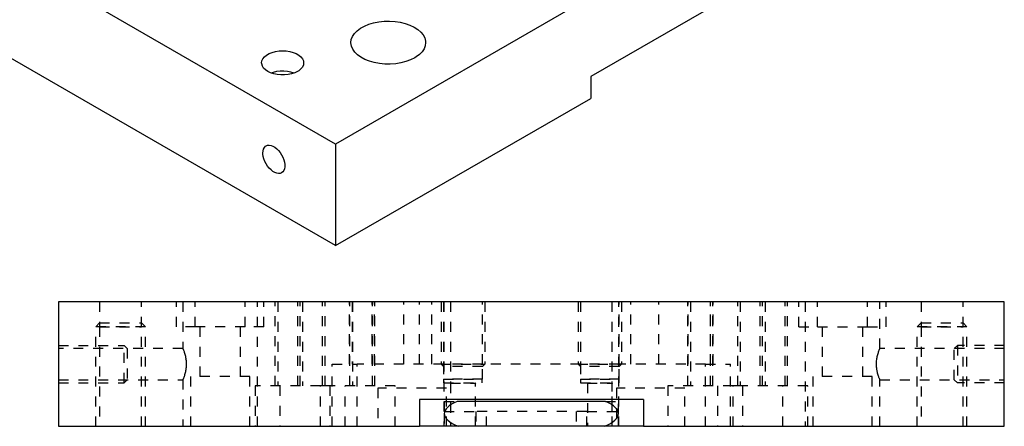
# Model space of a CAD drawing. Header units: inches. Extents: x 3 to 351, y 4 to 271.
# Tile 447 of 530: x 223.33 to 233.21, y 175.13 to 179.22. Entities that reach past the tile are written whole.
import ezdxf

# ---------------------------------------------------------------- set-up
doc = ezdxf.new("R2010")
doc.units = ezdxf.units.IN
doc.header["$LTSCALE"] = 0.5
doc.header["$MEASUREMENT"] = 0
doc.linetypes.add('HIDDEN', pattern=[0.225, 0.15, -0.075])
doc.layers.add('STR_1', color=7, linetype='Continuous')

msp = doc.modelspace()

# ---------------------------------------------------------------- linework, layer by layer
at = {"layer": 'STR_1', "color": 190, "linetype": 'Continuous'}
for p, q in [((226.4974, 177.9656), (216.9868, 183.4565)), ((226.4974, 176.945), (216.9868, 182.4359)), ((233.2149, 181.8439), (226.4974, 177.9656)), ((230.6517, 179.5622), (229.0607, 178.6437)), ((226.881, 179.1855), (226.9328, 179.1957)), ((226.9328, 179.1957), (226.9866, 179.2014)), ((226.9866, 179.2014), (227.0413, 179.2026)), ((227.0413, 179.2026), (227.0957, 179.1992)), ((227.0957, 179.1992), (227.1487, 179.1912)), ((227.1487, 179.1912), (227.1991, 179.1788)), ((226.6882, 179.0781), (226.715, 179.1057)), ((226.715, 179.1057), (226.7484, 179.1307)), ((226.7484, 179.1307), (226.7878, 179.1526)), ((226.7878, 179.1526), (226.8323, 179.171)), ((226.8323, 179.171), (226.881, 179.1855)), ((227.1991, 179.1788), (227.2458, 179.1624)), ((227.2458, 179.1624), (227.2879, 179.1422)), ((227.2879, 179.1422), (227.3244, 179.1186)), ((227.3244, 179.1186), (227.3547, 179.0923)), ((227.3547, 179.0923), (227.3779, 179.0637)), ((226.6527, 178.9862), (226.6567, 179.0178)), ((226.6567, 179.0178), (226.6686, 179.0486)), ((226.6686, 179.0486), (226.6882, 179.0781)), ((227.3779, 179.0637), (227.3937, 179.0334)), ((227.3937, 179.0334), (227.4017, 179.0022)), ((227.4017, 179.0022), (227.4027, 178.9862)), ((225.8616, 178.8876), (225.8949, 178.8966)), ((225.8949, 178.8966), (225.9304, 178.9021)), ((225.9304, 178.9021), (225.9671, 178.9039)), ((225.9671, 178.9039), (226.0037, 178.9021)), ((226.0037, 178.9021), (226.0392, 178.8966)), ((226.0392, 178.8966), (226.0725, 178.8876)), ((226.6528, 178.9822), (226.6527, 178.9862)), ((226.6578, 178.9507), (226.6528, 178.9822)), ((226.6707, 178.92), (226.6578, 178.9507)), ((226.6912, 178.8907), (226.6707, 178.92)), ((227.3673, 178.8944), (227.3405, 178.8668)), ((227.3868, 178.9239), (227.3673, 178.8944)), ((227.3987, 178.9547), (227.3868, 178.9239)), ((227.4027, 178.9862), (227.3987, 178.9547)), ((225.7561, 178.7821), (225.7593, 178.8033)), ((225.7593, 178.8033), (225.7688, 178.8238)), ((225.7688, 178.8238), (225.7844, 178.843)), ((225.7844, 178.843), (225.8055, 178.8604)), ((225.8055, 178.8604), (225.8315, 178.8754)), ((225.8315, 178.8754), (225.8616, 178.8876)), ((226.0725, 178.8876), (226.1027, 178.8754)), ((226.1027, 178.8754), (226.1287, 178.8604)), ((226.1287, 178.8604), (226.1498, 178.843)), ((226.1498, 178.843), (226.1653, 178.8238)), ((226.1653, 178.8238), (226.1748, 178.8033)), ((226.1748, 178.8033), (226.178, 178.7821)), ((226.7189, 178.8634), (226.6912, 178.8907)), ((226.7531, 178.8388), (226.7189, 178.8634)), ((226.7932, 178.8173), (226.7531, 178.8388)), ((226.8383, 178.7994), (226.7932, 178.8173)), ((226.8875, 178.7854), (226.8383, 178.7994)), ((227.2053, 178.7955), (227.1553, 178.7826)), ((227.2515, 178.8125), (227.2053, 178.7955)), ((227.2929, 178.8331), (227.2515, 178.8125)), ((227.3071, 178.8418), (227.2929, 178.8331)), ((227.3405, 178.8668), (227.3071, 178.8418)), ((225.7569, 178.7715), (225.7561, 178.7821)), ((225.7633, 178.7506), (225.7569, 178.7715)), ((225.7759, 178.7306), (225.7633, 178.7506)), ((225.7943, 178.7123), (225.7759, 178.7306)), ((225.8179, 178.696), (225.7943, 178.7123)), ((225.8461, 178.6823), (225.8179, 178.696)), ((226.1162, 178.696), (226.0881, 178.6823)), ((226.1287, 178.7038), (226.1162, 178.696)), ((226.1498, 178.7212), (226.1287, 178.7038)), ((226.1653, 178.7405), (226.1498, 178.7212)), ((226.1748, 178.761), (226.1653, 178.7405)), ((226.178, 178.7821), (226.1748, 178.761)), ((226.9396, 178.7758), (226.8875, 178.7854)), ((226.9936, 178.7706), (226.9396, 178.7758)), ((227.0483, 178.7701), (226.9936, 178.7706)), ((227.1026, 178.7741), (227.0483, 178.7701)), ((227.1553, 178.7826), (227.1026, 178.7741)), ((225.8779, 178.6717), (225.8461, 178.6823)), ((225.9125, 178.6645), (225.8779, 178.6717)), ((225.9487, 178.6608), (225.9125, 178.6645)), ((225.9855, 178.6608), (225.9487, 178.6608)), ((226.0217, 178.6645), (225.9855, 178.6608)), ((226.0562, 178.6717), (226.0217, 178.6645)), ((226.0881, 178.6823), (226.0562, 178.6717)), ((229.0607, 178.6437), (229.0607, 178.4249)), ((226.4974, 176.945), (229.0607, 178.4249)), ((225.7699, 177.8975), (225.7749, 177.9161)), ((225.7749, 177.9161), (225.783, 177.9316)), ((225.783, 177.9316), (225.794, 177.9434)), ((225.794, 177.9434), (225.8006, 177.9478)), ((225.8006, 177.9478), (225.8153, 177.9536)), ((225.8153, 177.9536), (225.832, 177.9551)), ((225.832, 177.9551), (225.8501, 177.9523)), ((225.8501, 177.9523), (225.8691, 177.9452)), ((225.8691, 177.9452), (225.8883, 177.9341)), ((225.8883, 177.9341), (225.9073, 177.9192)), ((225.9073, 177.9192), (225.9254, 177.9012)), ((226.4974, 177.9656), (226.4974, 176.945)), ((225.7682, 177.8763), (225.7699, 177.8975)), ((225.7686, 177.865), (225.7682, 177.8763)), ((225.772, 177.8411), (225.7686, 177.865)), ((225.7786, 177.8164), (225.772, 177.8411)), ((225.7882, 177.7916), (225.7786, 177.8164)), ((225.9254, 177.9012), (225.9421, 177.8804)), ((225.9421, 177.8804), (225.9568, 177.8576)), ((225.9568, 177.8576), (225.9692, 177.8334)), ((225.9692, 177.8334), (225.9788, 177.8086)), ((225.9788, 177.8086), (225.9854, 177.7839)), ((225.8006, 177.7674), (225.7882, 177.7916)), ((225.8153, 177.7446), (225.8006, 177.7674)), ((225.832, 177.7239), (225.8153, 177.7446)), ((225.8501, 177.7058), (225.832, 177.7239)), ((225.8691, 177.691), (225.8501, 177.7058)), ((225.9854, 177.7179), (225.9788, 177.7008)), ((225.9854, 177.7839), (225.9888, 177.7601)), ((225.9888, 177.7379), (225.9854, 177.7179)), ((225.9888, 177.7601), (225.9888, 177.7379)), ((225.8883, 177.6799), (225.8691, 177.691)), ((225.9073, 177.6728), (225.8883, 177.6799)), ((225.9254, 177.6699), (225.9073, 177.6728)), ((225.9421, 177.6714), (225.9254, 177.6699)), ((225.9568, 177.6772), (225.9421, 177.6714)), ((225.9692, 177.6871), (225.9568, 177.6772)), ((225.9788, 177.7008), (225.9692, 177.6871)), ((233.2149, 176.3789), (223.7149, 176.3789)), ((223.7149, 176.3789), (223.7149, 175.1289)), ((233.2149, 175.1289), (233.2149, 176.3789)), ((229.5899, 175.3969), (227.3399, 175.3969)), ((227.3399, 175.3969), (227.3399, 175.1289)), ((227.6409, 175.335), (227.6226, 175.3197)), ((227.6631, 175.3501), (227.6409, 175.335)), ((227.6893, 175.3647), (227.6631, 175.3501)), ((227.7194, 175.3789), (227.6893, 175.3647)), ((229.2105, 175.3789), (227.7194, 175.3789)), ((229.2405, 175.3647), (229.2105, 175.3789)), ((229.2667, 175.3501), (229.2405, 175.3647)), ((229.289, 175.335), (229.2667, 175.3501)), ((229.3073, 175.3197), (229.289, 175.335)), ((229.5899, 175.3969), (229.5899, 175.1289)), ((227.592, 175.2722), (227.5899, 175.2562)), ((227.5899, 175.2562), (227.5921, 175.2395)), ((227.5981, 175.2882), (227.592, 175.2722)), ((227.5921, 175.2395), (227.5988, 175.2229)), ((227.6083, 175.304), (227.5981, 175.2882)), ((227.6226, 175.3197), (227.6083, 175.304)), ((229.3215, 175.304), (229.3073, 175.3197)), ((229.3317, 175.2882), (229.3215, 175.304)), ((229.3311, 175.2229), (229.3377, 175.2395)), ((229.3379, 175.2722), (229.3317, 175.2882)), ((229.3377, 175.2395), (229.3399, 175.2562)), ((229.3399, 175.2562), (229.3379, 175.2722)), ((227.5988, 175.2229), (227.6099, 175.2064)), ((227.6099, 175.2064), (227.6253, 175.1902)), ((227.6253, 175.1902), (227.6451, 175.1743)), ((227.6451, 175.1743), (227.6692, 175.1587)), ((227.6692, 175.1587), (227.6976, 175.1435)), ((227.6976, 175.1435), (227.7301, 175.1289)), ((229.1998, 175.1289), (229.2323, 175.1435)), ((229.2323, 175.1435), (229.2606, 175.1587)), ((229.2606, 175.1587), (229.2847, 175.1743)), ((229.2847, 175.1743), (229.3045, 175.1902)), ((229.3045, 175.1902), (229.32, 175.2064)), ((229.32, 175.2064), (229.3311, 175.2229)), ((223.7149, 175.1289), (227.3399, 175.1289)), ((227.7301, 175.1289), (227.3399, 175.1289)), ((229.1998, 175.1289), (227.7301, 175.1289)), ((229.5899, 175.1289), (229.1998, 175.1289)), ((229.5899, 175.1289), (233.2149, 175.1289))]:
    msp.add_line(p, q, dxfattribs=at)
at = {"layer": 'STR_1', "color": 96, "linetype": 'Continuous'}
for p, q in [((225.9416, 178.6989), (225.9056, 178.6945)), ((225.9784, 178.6996), (225.9416, 178.6989)), ((226.0148, 178.6966), (225.9784, 178.6996)), ((226.0497, 178.69), (226.0148, 178.6966)), ((225.8715, 178.6866), (225.852, 178.6801)), ((225.9056, 178.6945), (225.8715, 178.6866)), ((226.0822, 178.6801), (226.0497, 178.69))]:
    msp.add_line(p, q, dxfattribs=at)
at = {"layer": 'STR_1', "color": 254, "linetype": 'HIDDEN'}
for p, q in [((224.129, 176.3789), (224.129, 176.1289)), ((224.5509, 176.1289), (224.5509, 176.3789)), ((224.9024, 176.1289), (224.9024, 176.3789)), ((224.9649, 176.3789), (224.9649, 175.9101)), ((225.0899, 176.1289), (225.0899, 176.3789)), ((225.5899, 176.1289), (225.5899, 176.3789)), ((225.7149, 175.1289), (225.7149, 176.3789)), ((225.7774, 176.1289), (225.7774, 176.3789)), ((225.8924, 175.5359), (225.8924, 176.3789)), ((225.9169, 176.3789), (225.9169, 175.5359)), ((226.1179, 175.5359), (226.1179, 176.3789)), ((226.1424, 175.5359), (226.1424, 176.3789)), ((226.1424, 175.5359), (226.1424, 176.3789)), ((226.1669, 176.3789), (226.1669, 175.5359)), ((226.3679, 175.5359), (226.3679, 176.3789)), ((226.3924, 175.5359), (226.3924, 176.3789)), ((226.6399, 175.7539), (226.6399, 176.3789)), ((226.6424, 175.5359), (226.6424, 176.3789)), ((226.6644, 176.3789), (226.6644, 175.7539)), ((226.6669, 176.3789), (226.6669, 175.5359)), ((226.8654, 175.7539), (226.8654, 176.3789)), ((226.8679, 175.5359), (226.8679, 176.3789)), ((226.8899, 175.7539), (226.8899, 176.3789)), ((226.8924, 175.5359), (226.8924, 176.3789)), ((227.1849, 175.7539), (227.1849, 176.3789)), ((227.3399, 175.7539), (227.3399, 176.3789)), ((227.4649, 175.7539), (227.4649, 176.3789)), ((227.5587, 176.3789), (227.5587, 175.7539)), ((227.5821, 176.3789), (227.5821, 175.7539)), ((227.5849, 176.3789), (227.5849, 175.1289)), ((227.6529, 176.3789), (227.6529, 175.2789)), ((227.9727, 175.7539), (227.9727, 176.3789)), ((227.9962, 176.3789), (227.9962, 175.7539)), ((228.9337, 176.3789), (228.9337, 175.7539)), ((228.9571, 176.3789), (228.9571, 175.7539)), ((229.2769, 175.2789), (229.2769, 176.3789)), ((229.3449, 175.1289), (229.3449, 176.3789)), ((229.3477, 175.7539), (229.3477, 176.3789)), ((229.3712, 176.3789), (229.3712, 175.7539)), ((229.4649, 175.7539), (229.4649, 176.3789)), ((229.7449, 175.7539), (229.7449, 176.3789)), ((230.0374, 175.5359), (230.0374, 176.3789)), ((230.0399, 175.7539), (230.0399, 176.3789)), ((230.0619, 176.3789), (230.0619, 175.5359)), ((230.0644, 176.3789), (230.0644, 175.7539)), ((230.2629, 175.5359), (230.2629, 176.3789)), ((230.2654, 175.7539), (230.2654, 176.3789)), ((230.2874, 175.5359), (230.2874, 176.3789)), ((230.2899, 175.7539), (230.2899, 176.3789)), ((230.5374, 175.5359), (230.5374, 176.3789)), ((230.5619, 176.3789), (230.5619, 175.5359)), ((230.7629, 175.5359), (230.7629, 176.3789)), ((230.7874, 175.5359), (230.7874, 176.3789)), ((230.7874, 175.5359), (230.7874, 176.3789)), ((230.8119, 176.3789), (230.8119, 175.5359)), ((231.0129, 175.5359), (231.0129, 176.3789)), ((231.0374, 175.5359), (231.0374, 176.3789)), ((231.1524, 176.1289), (231.1524, 176.3789)), ((231.2149, 176.3789), (231.2149, 175.1289)), ((231.3399, 176.1289), (231.3399, 176.3789)), ((231.8399, 176.1289), (231.8399, 176.3789)), ((231.9649, 175.9101), (231.9649, 176.3789)), ((232.0274, 176.1289), (232.0274, 176.3789)), ((232.379, 176.3789), (232.379, 176.1289)), ((232.8009, 176.1289), (232.8009, 176.3789)), ((224.129, 176.168), (224.0899, 176.1289)), ((224.0899, 175.1289), (224.0899, 176.1289)), ((224.5899, 176.1289), (224.0899, 176.1289)), ((224.129, 176.168), (224.5509, 176.168)), ((224.129, 176.1289), (224.5509, 176.1289)), ((224.129, 176.1289), (224.129, 175.1289)), ((224.5509, 176.168), (224.5899, 176.1289)), ((224.5509, 175.1289), (224.5509, 176.1289)), ((224.5899, 175.1289), (224.5899, 176.1289)), ((225.0899, 176.1289), (224.9024, 176.1289)), ((225.5899, 176.1289), (225.0899, 176.1289)), ((225.1368, 176.1289), (225.1368, 175.6289)), ((225.543, 175.6289), (225.543, 176.1289)), ((225.7774, 176.1289), (225.5899, 176.1289)), ((231.1524, 176.1289), (231.3399, 176.1289)), ((231.3399, 176.1289), (231.8399, 176.1289)), ((231.3868, 176.1289), (231.3868, 175.6289)), ((231.793, 175.6289), (231.793, 176.1289)), ((231.8399, 176.1289), (232.0274, 176.1289)), ((232.379, 176.168), (232.3399, 176.1289)), ((232.3399, 175.1289), (232.3399, 176.1289)), ((232.8399, 176.1289), (232.3399, 176.1289)), ((232.379, 176.168), (232.8009, 176.168)), ((232.379, 176.1289), (232.8009, 176.1289)), ((232.379, 176.1289), (232.379, 175.1289)), ((232.8009, 176.168), (232.8399, 176.1289)), ((232.8009, 175.1289), (232.8009, 176.1289)), ((232.8399, 175.1289), (232.8399, 176.1289)), ((223.7149, 175.9414), (224.374, 175.9414)), ((224.374, 175.5664), (224.374, 175.9414)), ((224.4053, 175.9102), (224.374, 175.9414)), ((232.7121, 175.9102), (232.7433, 175.9414)), ((233.2149, 175.9414), (232.7433, 175.9414)), ((232.7433, 175.9414), (232.7433, 175.5664)), ((224.9649, 175.9102), (223.7149, 175.9102)), ((224.4053, 175.9102), (224.4053, 175.5977)), ((224.9649, 175.9102), (224.9649, 175.9102)), ((224.9649, 175.9102), (224.9651, 175.9097)), ((224.9651, 175.9097), (224.9657, 175.9083)), ((224.9657, 175.9083), (224.9666, 175.906)), ((224.9666, 175.906), (224.968, 175.9028)), ((224.968, 175.9028), (224.9696, 175.8985)), ((224.9696, 175.8985), (224.9715, 175.8935)), ((224.9715, 175.8935), (224.9737, 175.8877)), ((224.9737, 175.8877), (224.9762, 175.8809)), ((224.9762, 175.8809), (224.9787, 175.8733)), ((224.9787, 175.8733), (224.9815, 175.8646)), ((224.9815, 175.8646), (224.9843, 175.8552)), ((224.9843, 175.8552), (224.9871, 175.8448)), ((224.9871, 175.8448), (224.9898, 175.8337)), ((224.9898, 175.8337), (224.9923, 175.822)), ((231.9374, 175.8211), (231.9396, 175.8318)), ((231.9396, 175.8318), (231.942, 175.842)), ((231.942, 175.842), (231.9447, 175.8522)), ((231.9447, 175.8522), (231.9474, 175.8616)), ((231.9474, 175.8616), (231.9502, 175.8707)), ((231.9502, 175.8707), (231.953, 175.8789)), ((231.953, 175.8789), (231.9556, 175.8864)), ((231.9556, 175.8864), (231.9581, 175.893)), ((231.9581, 175.893), (231.9596, 175.8969)), ((231.9596, 175.8969), (231.9609, 175.9004)), ((231.9609, 175.9004), (231.9621, 175.9034)), ((231.9621, 175.9034), (231.9631, 175.9056)), ((231.9631, 175.9056), (231.9638, 175.9075)), ((231.9638, 175.9075), (231.9644, 175.9088)), ((231.9644, 175.9088), (231.9647, 175.9097)), ((231.9647, 175.9097), (231.9649, 175.9102)), ((233.2149, 175.9102), (231.9649, 175.9102)), ((231.9649, 175.9102), (231.9649, 175.9102)), ((232.7121, 175.5977), (232.7121, 175.9102)), ((224.9923, 175.822), (224.9945, 175.8097)), ((224.9945, 175.8097), (224.9958, 175.801)), ((224.9958, 175.801), (224.9969, 175.7921)), ((224.9965, 175.7954), (224.9961, 175.799)), ((224.9969, 175.7921), (224.9978, 175.783)), ((224.9983, 175.7319), (224.9974, 175.7202)), ((224.9978, 175.783), (224.9984, 175.7747)), ((224.9988, 175.7405), (224.9983, 175.7319)), ((224.9984, 175.7747), (224.9988, 175.7663)), ((224.9988, 175.7663), (224.999, 175.7579)), ((224.999, 175.7492), (224.9988, 175.7405)), ((224.999, 175.7579), (224.999, 175.7492)), ((226.4649, 175.7539), (226.7149, 175.7539)), ((226.4649, 175.1289), (226.4649, 175.7539)), ((226.7149, 175.1289), (226.7149, 175.7539)), ((227.5821, 175.7539), (226.7149, 175.7539)), ((227.5587, 175.7539), (227.9962, 175.7539)), ((227.5821, 175.7305), (227.5587, 175.7539)), ((227.9727, 175.7539), (227.5821, 175.7539)), ((227.5821, 175.7539), (227.5821, 175.6039)), ((227.9727, 175.7305), (227.5821, 175.7305)), ((227.9727, 175.6039), (227.9727, 175.7539)), ((228.9571, 175.7539), (227.9727, 175.7539)), ((227.9727, 175.7305), (227.9962, 175.7539)), ((228.9337, 175.7539), (229.3712, 175.7539)), ((228.9571, 175.7305), (228.9337, 175.7539)), ((229.3477, 175.7539), (228.9571, 175.7539)), ((228.9571, 175.7539), (228.9571, 175.6039)), ((229.3477, 175.7305), (228.9571, 175.7305)), ((229.3477, 175.6039), (229.3477, 175.7539)), ((230.2149, 175.7539), (229.3477, 175.7539)), ((229.3477, 175.7305), (229.3712, 175.7539)), ((230.2149, 175.7539), (230.4649, 175.7539)), ((230.2149, 175.1289), (230.2149, 175.7539)), ((230.4649, 175.1289), (230.4649, 175.7539)), ((231.9308, 175.7506), (231.9309, 175.7627)), ((231.931, 175.7415), (231.9308, 175.7506)), ((231.9309, 175.7627), (231.9315, 175.7747)), ((231.9315, 175.7324), (231.931, 175.7415)), ((231.9315, 175.7747), (231.9324, 175.787)), ((231.9322, 175.7234), (231.9315, 175.7324)), ((231.9315, 175.7319), (231.9316, 175.7309)), ((231.9324, 175.787), (231.9338, 175.799)), ((231.9338, 175.799), (231.9354, 175.8103)), ((231.9354, 175.8103), (231.9374, 175.8211)), ((224.9795, 175.637), (224.9768, 175.6287)), ((224.9824, 175.6461), (224.9795, 175.637)), ((224.9851, 175.6554), (224.9824, 175.6461)), ((224.9877, 175.6653), (224.9851, 175.6554)), ((224.9901, 175.6756), (224.9877, 175.6653)), ((224.9924, 175.6864), (224.9901, 175.6756)), ((224.9944, 175.6974), (224.9924, 175.6864)), ((224.996, 175.7088), (224.9944, 175.6974)), ((224.9974, 175.7202), (224.996, 175.7088)), ((231.933, 175.7149), (231.9322, 175.7234)), ((231.9341, 175.7065), (231.933, 175.7149)), ((231.9353, 175.6982), (231.9341, 175.7065)), ((231.9368, 175.6898), (231.9353, 175.6982)), ((231.9384, 175.6816), (231.9368, 175.6898)), ((231.9401, 175.6737), (231.9384, 175.6816)), ((231.9428, 175.6626), (231.9401, 175.6737)), ((231.9457, 175.6523), (231.9428, 175.6626)), ((231.9484, 175.643), (231.9457, 175.6523)), ((231.9512, 175.6344), (231.9484, 175.643)), ((231.9538, 175.6268), (231.9512, 175.6344)), ((223.7149, 175.5977), (224.965, 175.5977)), ((223.7149, 175.5664), (224.374, 175.5664)), ((224.4053, 175.5977), (224.374, 175.5664)), ((224.9649, 175.5978), (224.9649, 175.1289)), ((224.965, 175.5978), (224.9649, 175.5977)), ((224.9654, 175.5988), (224.965, 175.5978)), ((224.966, 175.6002), (224.9654, 175.5988)), ((224.9668, 175.6022), (224.966, 175.6002)), ((224.9677, 175.6046), (224.9668, 175.6022)), ((224.9689, 175.6074), (224.9677, 175.6046)), ((224.9702, 175.6107), (224.9689, 175.6074)), ((224.9716, 175.6145), (224.9702, 175.6107)), ((224.9741, 175.6211), (224.9716, 175.6145)), ((224.9768, 175.6287), (224.9741, 175.6211)), ((225.6368, 175.6289), (225.043, 175.6289)), ((225.043, 175.6289), (225.043, 175.1289)), ((225.6368, 175.1289), (225.6368, 175.6289)), ((226.3455, 175.5359), (225.6893, 175.5359)), ((225.6893, 175.5359), (225.6893, 175.1289)), ((225.9393, 175.5359), (225.9393, 175.1289)), ((226.3455, 175.1289), (226.3455, 175.5359)), ((226.4393, 175.5359), (226.3455, 175.5359)), ((227.0955, 175.5359), (226.4393, 175.5359)), ((226.4393, 175.5359), (226.4393, 175.1289)), ((226.5955, 175.1289), (226.5955, 175.5359)), ((227.0955, 175.1289), (227.0955, 175.5359)), ((227.9727, 175.6039), (227.5821, 175.6039)), ((227.5821, 175.6039), (227.5824, 175.6038)), ((227.5824, 175.6038), (227.9724, 175.6038)), ((227.5824, 175.6038), (227.5824, 175.5664)), ((227.5824, 175.5664), (227.9724, 175.5664)), ((227.6471, 175.5664), (227.6524, 175.5633)), ((227.6524, 175.5633), (227.9024, 175.5633)), ((227.6524, 175.5633), (227.6524, 175.1289)), ((227.9024, 175.5633), (227.9078, 175.5664)), ((227.9024, 175.1289), (227.9024, 175.5633)), ((227.9724, 175.6038), (227.9727, 175.6039)), ((227.9724, 175.5664), (227.9724, 175.6038)), ((229.3477, 175.6039), (228.9571, 175.6039)), ((228.9571, 175.6039), (228.9574, 175.6038)), ((228.9574, 175.6038), (229.3474, 175.6038)), ((228.9574, 175.6038), (228.9574, 175.5664)), ((228.9574, 175.5664), (229.3474, 175.5664)), ((229.0221, 175.5664), (229.0274, 175.5633)), ((229.0274, 175.5633), (229.2774, 175.5633)), ((229.0274, 175.5633), (229.0274, 175.1289)), ((229.2774, 175.5633), (229.2828, 175.5664)), ((229.2774, 175.1289), (229.2774, 175.5633)), ((229.3474, 175.6038), (229.3477, 175.6039)), ((229.3474, 175.5664), (229.3474, 175.6038)), ((230.4905, 175.5359), (229.8343, 175.5359)), ((229.8343, 175.5359), (229.8343, 175.1289)), ((230.3343, 175.5359), (230.3343, 175.1289)), ((230.4905, 175.1289), (230.4905, 175.5359)), ((230.5843, 175.5359), (230.4905, 175.5359)), ((231.2405, 175.5359), (230.5843, 175.5359)), ((230.5843, 175.5359), (230.5843, 175.1289)), ((230.9905, 175.1289), (230.9905, 175.5359)), ((231.2405, 175.1289), (231.2405, 175.5359)), ((231.8868, 175.6289), (231.293, 175.6289)), ((231.293, 175.6289), (231.293, 175.1289)), ((231.8868, 175.1289), (231.8868, 175.6289)), ((231.9562, 175.62), (231.9538, 175.6268)), ((231.9584, 175.6141), (231.9562, 175.62)), ((231.9603, 175.6091), (231.9584, 175.6141)), ((231.9619, 175.605), (231.9603, 175.6091)), ((231.9632, 175.6018), (231.9619, 175.605)), ((231.9639, 175.6001), (231.9632, 175.6018)), ((231.9644, 175.5989), (231.9639, 175.6001)), ((231.9648, 175.598), (231.9644, 175.5989)), ((231.9649, 175.5977), (231.9648, 175.598)), ((231.9649, 175.1289), (231.9649, 175.5977)), ((231.9649, 175.5977), (233.2149, 175.5977)), ((232.7121, 175.5977), (232.7433, 175.5664)), ((233.2149, 175.5664), (232.7433, 175.5664)), ((227.6112, 175.5109), (226.9237, 175.5109)), ((226.9237, 175.5109), (226.9237, 175.1289)), ((227.6112, 175.1289), (227.6112, 175.5109)), ((230.0062, 175.5109), (229.3187, 175.5109)), ((229.3187, 175.5109), (229.3187, 175.1289)), ((230.0062, 175.1289), (230.0062, 175.5109)), ((227.5899, 175.3789), (227.7194, 175.3789)), ((227.5899, 175.3789), (227.5899, 175.2562)), ((229.2105, 175.3789), (229.3399, 175.3789)), ((229.3399, 175.2562), (229.3399, 175.3789)), ((227.5899, 175.2789), (227.9081, 175.2789)), ((227.5899, 175.2562), (227.5899, 175.1289)), ((229.0217, 175.2789), (227.9081, 175.2789)), ((227.9081, 175.2789), (227.9081, 175.1289)), ((228.0142, 175.1289), (228.0142, 175.2789)), ((228.9156, 175.2789), (228.9156, 175.1289)), ((229.0217, 175.1289), (229.0217, 175.2789)), ((229.0217, 175.2789), (229.3399, 175.2789)), ((229.3399, 175.1289), (229.3399, 175.2562))]:
    msp.add_line(p, q, dxfattribs=at)

doc.saveas('drawing.dxf')
